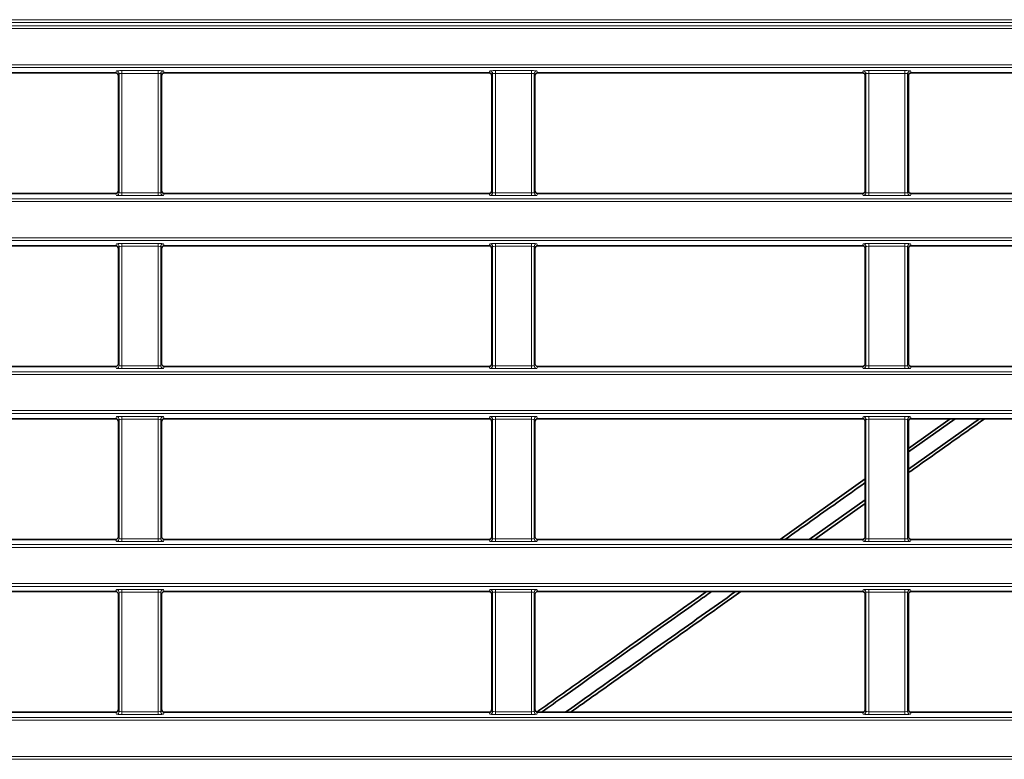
# Model space of a CAD drawing. Header units: millimetres. Extents: x 0 to 1118, y 0 to 864.
# Tile 333 of 339: x 1049 to 1066, y 504 to 517. Entities that reach past the tile are written whole.
import ezdxf

# ---------------------------------------------------------------- set-up
doc = ezdxf.new("R2010")
doc.units = ezdxf.units.MM

msp = doc.modelspace()

# ---------------------------------------------------------------- linework, layer by layer
at = {"color": 7, "linetype": 'Continuous', "lineweight": 18}
for p, q in [((945.9859, 517.4887), (1087.9096, 517.4887)), ((1087.9096, 517.4387), (945.9859, 517.4387)), ((946.9427, 517.3785), (1086.9529, 517.3785)), ((1086.9529, 517.3286), (946.9427, 517.3286)), ((946.9427, 516.6743), (1086.9529, 516.6743)), ((1086.9529, 516.6243), (946.9427, 516.6243)), ((1050.258, 516.5293), (1050.2719, 516.5642)), ((1050.3719, 516.5685), (1051.0237, 516.5685)), ((1050.3719, 516.5185), (1050.3719, 516.5685)), ((1051.0237, 516.5185), (1051.0237, 516.5685)), ((1051.1236, 516.5642), (1051.1376, 516.5293)), ((1057.008, 516.5293), (1057.0219, 516.5642)), ((1057.1219, 516.5685), (1057.7737, 516.5685)), ((1057.1219, 516.5185), (1057.1219, 516.5685)), ((1057.7737, 516.5185), (1057.7737, 516.5685)), ((1057.8736, 516.5642), (1057.8876, 516.5293)), ((1063.758, 516.5293), (1063.7719, 516.5642)), ((1063.8719, 516.5685), (1064.5237, 516.5685)), ((1063.8719, 516.5185), (1063.8719, 516.5685)), ((1064.5237, 516.5185), (1064.5237, 516.5685)), ((1064.6236, 516.5642), (1064.6376, 516.5293)), ((1050.3219, 516.5142), (1050.3079, 516.4793)), ((1050.3219, 514.3636), (1050.3219, 516.5142)), ((1051.0237, 516.5185), (1050.3719, 516.5185)), ((1050.3719, 516.5185), (1050.3719, 514.3593)), ((1051.0237, 514.3593), (1051.0237, 516.5185)), ((1051.0736, 516.5142), (1051.0736, 514.3636)), ((1051.0876, 516.4793), (1051.0736, 516.5142)), ((1057.0719, 516.5142), (1057.0579, 516.4793)), ((1057.0719, 514.3636), (1057.0719, 516.5142)), ((1057.7737, 516.5185), (1057.1219, 516.5185)), ((1057.1219, 516.5185), (1057.1219, 514.3593)), ((1057.7737, 514.3593), (1057.7737, 516.5185)), ((1057.8236, 516.5142), (1057.8236, 514.3636)), ((1057.8376, 516.4793), (1057.8236, 516.5142)), ((1063.8219, 516.5142), (1063.8079, 516.4793)), ((1063.8219, 514.3636), (1063.8219, 516.5142)), ((1064.5237, 516.5185), (1063.8719, 516.5185)), ((1063.8719, 516.5185), (1063.8719, 514.3593)), ((1064.5237, 514.3593), (1064.5237, 516.5185)), ((1064.5736, 516.5142), (1064.5736, 514.3636)), ((1064.5876, 516.4793), (1064.5736, 516.5142)), ((1050.3079, 514.3986), (1050.3219, 514.3636)), ((1051.0736, 514.3636), (1051.0876, 514.3986)), ((1057.0579, 514.3986), (1057.0719, 514.3636)), ((1057.8236, 514.3636), (1057.8376, 514.3986)), ((1063.8079, 514.3986), (1063.8219, 514.3636)), ((1064.5736, 514.3636), (1064.5876, 514.3986)), ((946.9427, 514.2535), (1086.9529, 514.2535)), ((1050.2719, 514.3137), (1050.258, 514.3486)), ((1050.3719, 514.3094), (1050.3719, 514.3593)), ((1050.3719, 514.3593), (1051.0237, 514.3593)), ((1051.0237, 514.3094), (1050.3719, 514.3094)), ((1051.0237, 514.3094), (1051.0237, 514.3593)), ((1051.1376, 514.3486), (1051.1236, 514.3137)), ((1057.0219, 514.3137), (1057.008, 514.3486)), ((1057.1219, 514.3094), (1057.1219, 514.3593)), ((1057.1219, 514.3593), (1057.7737, 514.3593)), ((1057.7737, 514.3094), (1057.1219, 514.3094)), ((1057.7737, 514.3094), (1057.7737, 514.3593)), ((1057.8876, 514.3486), (1057.8736, 514.3137)), ((1063.7719, 514.3137), (1063.758, 514.3486)), ((1063.8719, 514.3094), (1063.8719, 514.3593)), ((1063.8719, 514.3593), (1064.5237, 514.3593)), ((1064.5237, 514.3094), (1063.8719, 514.3094)), ((1064.5237, 514.3094), (1064.5237, 514.3593)), ((1064.6376, 514.3486), (1064.6236, 514.3137)), ((1086.9529, 514.2036), (946.9427, 514.2036)), ((946.9427, 513.5493), (1086.9529, 513.5493)), ((1086.9529, 513.4993), (946.9427, 513.4993)), ((1050.258, 513.4043), (1050.2719, 513.4392)), ((1050.3219, 513.3892), (1050.3079, 513.3543)), ((1050.3219, 511.2386), (1050.3219, 513.3892)), ((1050.3719, 513.4435), (1051.0237, 513.4435)), ((1050.3719, 513.4435), (1050.3719, 513.3935)), ((1051.0237, 513.3935), (1050.3719, 513.3935)), ((1050.3719, 513.3935), (1050.3719, 511.2343)), ((1051.0237, 513.4435), (1051.0237, 513.3935)), ((1051.0237, 511.2343), (1051.0237, 513.3935)), ((1051.0736, 513.3892), (1051.0736, 511.2386)), ((1051.0876, 513.3543), (1051.0736, 513.3892)), ((1051.1236, 513.4392), (1051.1376, 513.4043)), ((1057.008, 513.4043), (1057.0219, 513.4392)), ((1057.0719, 513.3892), (1057.0579, 513.3543)), ((1057.0719, 511.2386), (1057.0719, 513.3892)), ((1057.1219, 513.4435), (1057.7737, 513.4435)), ((1057.1219, 513.4435), (1057.1219, 513.3935)), ((1057.7737, 513.3935), (1057.1219, 513.3935)), ((1057.1219, 513.3935), (1057.1219, 511.2343)), ((1057.7737, 513.4435), (1057.7737, 513.3935)), ((1057.7737, 511.2343), (1057.7737, 513.3935)), ((1057.8236, 513.3892), (1057.8236, 511.2386)), ((1057.8376, 513.3543), (1057.8236, 513.3892)), ((1057.8736, 513.4392), (1057.8876, 513.4043)), ((1063.758, 513.4043), (1063.7719, 513.4392)), ((1063.8219, 513.3892), (1063.8079, 513.3543)), ((1063.8219, 511.2386), (1063.8219, 513.3892)), ((1063.8719, 513.4435), (1064.5237, 513.4435)), ((1063.8719, 513.4435), (1063.8719, 513.3935)), ((1064.5237, 513.3935), (1063.8719, 513.3935)), ((1063.8719, 513.3935), (1063.8719, 511.2343)), ((1064.5237, 513.4435), (1064.5237, 513.3935)), ((1064.5237, 511.2343), (1064.5237, 513.3935)), ((1064.5736, 513.3892), (1064.5736, 511.2386)), ((1064.5876, 513.3543), (1064.5736, 513.3892)), ((1064.6236, 513.4392), (1064.6376, 513.4043)), ((1050.2719, 511.1887), (1050.258, 511.2236)), ((1050.3079, 511.2736), (1050.3219, 511.2386)), ((1050.3719, 511.2343), (1051.0237, 511.2343)), ((1050.3719, 511.2343), (1050.3719, 511.1844)), ((1051.0237, 511.1844), (1050.3719, 511.1844)), ((1051.0237, 511.2343), (1051.0237, 511.1844)), ((1051.0736, 511.2386), (1051.0876, 511.2736)), ((1051.1376, 511.2236), (1051.1236, 511.1887)), ((1057.0219, 511.1887), (1057.008, 511.2236)), ((1057.0579, 511.2736), (1057.0719, 511.2386)), ((1057.1219, 511.2343), (1057.7737, 511.2343)), ((1057.1219, 511.2343), (1057.1219, 511.1844)), ((1057.7737, 511.1844), (1057.1219, 511.1844)), ((1057.7737, 511.2343), (1057.7737, 511.1844)), ((1057.8236, 511.2386), (1057.8376, 511.2736)), ((1057.8876, 511.2236), (1057.8736, 511.1887)), ((1063.7719, 511.1887), (1063.758, 511.2236)), ((1063.8079, 511.2736), (1063.8219, 511.2386)), ((1063.8719, 511.2343), (1064.5237, 511.2343)), ((1063.8719, 511.2343), (1063.8719, 511.1844)), ((1064.5237, 511.1844), (1063.8719, 511.1844)), ((1064.5237, 511.2343), (1064.5237, 511.1844)), ((1064.5736, 511.2386), (1064.5876, 511.2736)), ((1064.6376, 511.2236), (1064.6236, 511.1887)), ((946.9427, 511.1285), (1086.9529, 511.1285)), ((1086.9529, 511.0786), (946.9427, 511.0786)), ((946.9427, 510.4243), (1086.9529, 510.4243)), ((1086.9529, 510.3743), (946.9427, 510.3743)), ((1050.258, 510.2793), (1050.2719, 510.3142)), ((1050.3719, 510.3185), (1051.0237, 510.3185)), ((1050.3719, 510.3185), (1050.3719, 510.2685)), ((1051.0237, 510.3185), (1051.0237, 510.2685)), ((1051.1236, 510.3142), (1051.1376, 510.2793)), ((1057.008, 510.2793), (1057.0219, 510.3142)), ((1057.1219, 510.3185), (1057.7737, 510.3185)), ((1057.1219, 510.3185), (1057.1219, 510.2685)), ((1057.7737, 510.3185), (1057.7737, 510.2685)), ((1057.8736, 510.3142), (1057.8876, 510.2793)), ((1063.758, 510.2793), (1063.7719, 510.3142)), ((1063.8719, 510.3185), (1064.5237, 510.3185)), ((1063.8719, 510.3185), (1063.8719, 510.2685)), ((1064.5237, 510.3185), (1064.5237, 510.2685)), ((1064.6236, 510.3142), (1064.6376, 510.2793)), ((1050.3219, 510.2642), (1050.3079, 510.2293)), ((1050.3219, 508.1136), (1050.3219, 510.2642)), ((1051.0237, 510.2685), (1050.3719, 510.2685)), ((1050.3719, 510.2685), (1050.3719, 508.1093)), ((1051.0237, 508.1093), (1051.0237, 510.2685)), ((1051.0736, 510.2642), (1051.0736, 508.1136)), ((1051.0876, 510.2293), (1051.0736, 510.2642)), ((1057.0719, 510.2642), (1057.0579, 510.2293)), ((1057.0719, 508.1136), (1057.0719, 510.2642)), ((1057.7737, 510.2685), (1057.1219, 510.2685)), ((1057.1219, 510.2685), (1057.1219, 508.1093)), ((1057.7737, 508.1093), (1057.7737, 510.2685)), ((1057.8236, 510.2642), (1057.8236, 508.1136)), ((1057.8376, 510.2293), (1057.8236, 510.2642)), ((1063.8219, 510.2642), (1063.8079, 510.2293)), ((1063.8219, 508.1136), (1063.8219, 510.2642)), ((1064.5237, 510.2685), (1063.8719, 510.2685)), ((1063.8719, 510.2685), (1063.8719, 508.1093)), ((1064.5237, 508.1093), (1064.5237, 510.2685)), ((1064.5736, 510.2642), (1064.5736, 508.1136)), ((1064.5876, 510.2293), (1064.5736, 510.2642)), ((946.9427, 508.0035), (1086.9529, 508.0035)), ((1050.2719, 508.0637), (1050.258, 508.0986)), ((1050.3079, 508.1486), (1050.3219, 508.1136)), ((1050.3719, 508.1093), (1051.0237, 508.1093)), ((1050.3719, 508.1093), (1050.3719, 508.0594)), ((1051.0237, 508.0594), (1050.3719, 508.0594)), ((1051.0237, 508.1093), (1051.0237, 508.0594)), ((1051.0736, 508.1136), (1051.0876, 508.1486)), ((1051.1376, 508.0986), (1051.1236, 508.0637)), ((1057.0219, 508.0637), (1057.008, 508.0986)), ((1057.0579, 508.1486), (1057.0719, 508.1136)), ((1057.1219, 508.1093), (1057.7737, 508.1093)), ((1057.1219, 508.1093), (1057.1219, 508.0594)), ((1057.7737, 508.0594), (1057.1219, 508.0594)), ((1057.7737, 508.1093), (1057.7737, 508.0594)), ((1057.8236, 508.1136), (1057.8376, 508.1486)), ((1057.8876, 508.0986), (1057.8736, 508.0637)), ((1063.7719, 508.0637), (1063.758, 508.0986)), ((1063.8079, 508.1486), (1063.8219, 508.1136)), ((1063.8719, 508.1093), (1063.8719, 508.0594)), ((1063.8719, 508.1093), (1064.5237, 508.1093)), ((1064.5237, 508.0594), (1063.8719, 508.0594)), ((1064.5237, 508.1093), (1064.5237, 508.0594)), ((1064.5736, 508.1136), (1064.5876, 508.1486)), ((1064.6376, 508.0986), (1064.6236, 508.0637)), ((1086.9529, 507.9536), (946.9427, 507.9536)), ((946.9427, 507.2993), (1086.9529, 507.2993)), ((1086.9529, 507.2493), (946.9427, 507.2493)), ((1050.258, 507.1543), (1050.2719, 507.1892)), ((1050.3219, 507.1392), (1050.3079, 507.1043)), ((1050.3219, 504.9886), (1050.3219, 507.1392)), ((1050.3719, 507.1935), (1051.0237, 507.1935)), ((1050.3719, 507.1935), (1050.3719, 507.1435)), ((1051.0237, 507.1435), (1050.3719, 507.1435)), ((1050.3719, 507.1435), (1050.3719, 504.9843)), ((1051.0237, 507.1935), (1051.0237, 507.1435)), ((1051.0237, 504.9843), (1051.0237, 507.1435)), ((1051.0736, 507.1392), (1051.0736, 504.9886)), ((1051.0876, 507.1043), (1051.0736, 507.1392)), ((1051.1236, 507.1892), (1051.1376, 507.1543)), ((1057.008, 507.1543), (1057.0219, 507.1892)), ((1057.0719, 507.1392), (1057.0579, 507.1043)), ((1057.0719, 504.9886), (1057.0719, 507.1392)), ((1057.1219, 507.1935), (1057.7737, 507.1935)), ((1057.1219, 507.1935), (1057.1219, 507.1435)), ((1057.7737, 507.1435), (1057.1219, 507.1435)), ((1057.1219, 507.1435), (1057.1219, 504.9843)), ((1057.7737, 507.1935), (1057.7737, 507.1435)), ((1057.7737, 504.9843), (1057.7737, 507.1435)), ((1057.8236, 507.1392), (1057.8236, 504.9886)), ((1057.8376, 507.1043), (1057.8236, 507.1392)), ((1057.8736, 507.1892), (1057.8876, 507.1543)), ((1063.758, 507.1543), (1063.7719, 507.1892)), ((1063.8219, 507.1392), (1063.8079, 507.1043)), ((1063.8219, 504.9886), (1063.8219, 507.1392)), ((1063.8719, 507.1935), (1064.5237, 507.1935)), ((1063.8719, 507.1935), (1063.8719, 507.1435)), ((1064.5237, 507.1435), (1063.8719, 507.1435)), ((1063.8719, 507.1435), (1063.8719, 504.9843)), ((1064.5237, 507.1935), (1064.5237, 507.1435)), ((1064.5237, 504.9843), (1064.5237, 507.1435)), ((1064.5736, 507.1392), (1064.5736, 504.9886)), ((1064.5876, 507.1043), (1064.5736, 507.1392)), ((1064.6236, 507.1892), (1064.6376, 507.1543)), ((1050.2719, 504.9387), (1050.258, 504.9736)), ((1050.3079, 505.0236), (1050.3219, 504.9886)), ((1050.3719, 504.9843), (1051.0237, 504.9843)), ((1050.3719, 504.9843), (1050.3719, 504.9344)), ((1051.0237, 504.9843), (1051.0237, 504.9344)), ((1051.0736, 504.9886), (1051.0876, 505.0236)), ((1051.1376, 504.9736), (1051.1236, 504.9387)), ((1057.0219, 504.9387), (1057.008, 504.9736)), ((1057.0579, 505.0236), (1057.0719, 504.9886)), ((1057.1219, 504.9843), (1057.7737, 504.9843)), ((1057.1219, 504.9843), (1057.1219, 504.9344)), ((1057.7737, 504.9843), (1057.7737, 504.9344)), ((1057.8236, 504.9886), (1057.8376, 505.0236)), ((1057.8876, 504.9736), (1057.8736, 504.9387)), ((1063.7719, 504.9387), (1063.758, 504.9736)), ((1063.8079, 505.0236), (1063.8219, 504.9886)), ((1063.8719, 504.9843), (1064.5237, 504.9843)), ((1063.8719, 504.9843), (1063.8719, 504.9344)), ((1064.5237, 504.9843), (1064.5237, 504.9344)), ((1064.5736, 504.9886), (1064.5876, 505.0236)), ((1064.6376, 504.9736), (1064.6236, 504.9387)), ((946.9427, 504.8785), (1086.9529, 504.8785)), ((1086.9529, 504.8286), (946.9427, 504.8286)), ((1051.0237, 504.9344), (1050.3719, 504.9344)), ((1057.7737, 504.9344), (1057.1219, 504.9344)), ((1064.5237, 504.9344), (1063.8719, 504.9344)), ((946.9427, 504.1743), (1086.9529, 504.1743)), ((1086.9529, 504.1243), (946.9427, 504.1243))]:
    msp.add_line(p, q, dxfattribs=at)
at = {"color": 7, "linetype": 'Continuous', "lineweight": 35}
for p, q in [((1050.258, 516.5293), (1044.3876, 516.5293)), ((1057.008, 516.5293), (1051.1376, 516.5293)), ((1063.758, 516.5293), (1057.8876, 516.5293)), ((1070.508, 516.5293), (1064.6376, 516.5293)), ((1050.3079, 516.4793), (1050.3079, 514.3986)), ((1051.0876, 514.3986), (1051.0876, 516.4793)), ((1057.0579, 516.4793), (1057.0579, 514.3986)), ((1057.8376, 514.3986), (1057.8376, 516.4793)), ((1063.8079, 516.4793), (1063.8079, 514.3986)), ((1064.5876, 514.3986), (1064.5876, 516.4793)), ((1044.3876, 514.3486), (1050.258, 514.3486)), ((1051.1376, 514.3486), (1057.008, 514.3486)), ((1057.8876, 514.3486), (1063.758, 514.3486)), ((1064.6376, 514.3486), (1070.508, 514.3486)), ((1044.3876, 513.4043), (1050.258, 513.4043)), ((1050.3079, 513.3543), (1050.3079, 511.2736)), ((1051.0876, 511.2736), (1051.0876, 513.3543)), ((1051.1376, 513.4043), (1057.008, 513.4043)), ((1057.0579, 513.3543), (1057.0579, 511.2736)), ((1057.8376, 511.2736), (1057.8376, 513.3543)), ((1057.8876, 513.4043), (1063.758, 513.4043)), ((1063.8079, 513.3543), (1063.8079, 511.2736)), ((1064.5876, 511.2736), (1064.5876, 513.3543)), ((1064.6376, 513.4043), (1070.508, 513.4043)), ((1044.3876, 511.2236), (1050.258, 511.2236)), ((1051.1376, 511.2236), (1057.008, 511.2236)), ((1057.8876, 511.2236), (1063.758, 511.2236)), ((1064.6376, 511.2236), (1070.508, 511.2236)), ((1044.3876, 510.2793), (1050.258, 510.2793)), ((1050.3079, 510.2293), (1050.3079, 508.1486)), ((1051.0876, 508.1486), (1051.0876, 510.2293)), ((1051.1376, 510.2793), (1057.008, 510.2793)), ((1057.0579, 510.2293), (1057.0579, 508.1486)), ((1057.8376, 508.1486), (1057.8376, 510.2293)), ((1057.8876, 510.2793), (1063.758, 510.2793)), ((1063.8079, 510.2293), (1063.8079, 508.1486)), ((1065.8756, 510.2793), (1064.5876, 509.3669)), ((1064.5876, 509.6772), (1065.4365, 510.2793)), ((1065.3445, 510.2793), (1064.5876, 509.7431)), ((1064.5876, 508.1486), (1064.5876, 510.2293)), ((1064.6376, 510.2793), (1070.508, 510.2793)), ((1063.8079, 509.1904), (1062.268, 508.0986)), ((1063.8079, 508.8145), (1062.7975, 508.0986)), ((1063.8079, 508.7486), (1062.8908, 508.0986)), ((1044.3876, 508.0986), (1050.258, 508.0986)), ((1051.1376, 508.0986), (1057.008, 508.0986)), ((1057.8876, 508.0986), (1063.758, 508.0986)), ((1064.6376, 508.0986), (1070.508, 508.0986)), ((1044.3876, 507.1543), (1050.258, 507.1543)), ((1050.3079, 507.1043), (1050.3079, 505.0236)), ((1051.0876, 505.0236), (1051.0876, 507.1043)), ((1051.1376, 507.1543), (1057.008, 507.1543)), ((1057.0579, 507.1043), (1057.0579, 505.0236)), ((1057.8376, 505.0236), (1057.8376, 507.1043)), ((1057.8876, 507.1543), (1063.758, 507.1543)), ((1063.8079, 507.1043), (1063.8079, 505.0236)), ((1064.5876, 505.0236), (1064.5876, 507.1043)), ((1064.6376, 507.1543), (1070.508, 507.1543)), ((1044.3876, 504.9736), (1050.258, 504.9736)), ((1051.1376, 504.9736), (1057.008, 504.9736)), ((1057.8876, 504.9736), (1063.758, 504.9736)), ((1064.6376, 504.9736), (1070.508, 504.9736))]:
    msp.add_line(p, q, dxfattribs=at)
at = {"color": 7, "linetype": 'Continuous', "lineweight": 18}
for centre, start, end in [((1050.2719, 516.5142), 0.07399, 89.97184), ((1051.1237, 516.5142), 90.02816, 179.92601), ((1057.0219, 516.5142), 0.07399, 89.97184), ((1057.8737, 516.5142), 90.02816, 179.92601), ((1063.7719, 516.5142), 0.07399, 89.97184), ((1064.6237, 516.5142), 90.02816, 179.92601), ((1050.2719, 514.3637), 270.02816, 359.92601), ((1051.1237, 514.3637), 180.07399, 269.97184), ((1057.0219, 514.3637), 270.02816, 359.92601), ((1057.8737, 514.3637), 180.07399, 269.97184), ((1063.7719, 514.3637), 270.02816, 359.92601), ((1064.6237, 514.3637), 180.07399, 269.97184), ((1050.2719, 513.3892), 0.07399, 89.97184), ((1051.1237, 513.3892), 90.02816, 179.92601), ((1057.0219, 513.3892), 0.07399, 89.97184), ((1057.8737, 513.3892), 90.02816, 179.92601), ((1063.7719, 513.3892), 0.07399, 89.97184), ((1064.6237, 513.3892), 90.02816, 179.92601), ((1050.2719, 511.2387), 270.02816, 359.92601), ((1051.1237, 511.2387), 180.07399, 269.97184), ((1057.0219, 511.2387), 270.02816, 359.92601), ((1057.8737, 511.2387), 180.07399, 269.97184), ((1063.7719, 511.2387), 270.02816, 359.92601), ((1064.6237, 511.2387), 180.07399, 269.97184), ((1050.2719, 510.2642), 0.07399, 89.97184), ((1051.1237, 510.2642), 90.02816, 179.92601), ((1057.0219, 510.2642), 0.07399, 89.97184), ((1057.8737, 510.2642), 90.02816, 179.92601), ((1063.7719, 510.2642), 0.07399, 89.97184), ((1064.6237, 510.2642), 90.02816, 179.92601), ((1050.2719, 508.1137), 270.02816, 359.92601), ((1051.1237, 508.1137), 180.07399, 269.97184), ((1057.0219, 508.1137), 270.02816, 359.92601), ((1057.8737, 508.1137), 180.07399, 269.97184), ((1063.7719, 508.1137), 270.02816, 359.92601), ((1064.6237, 508.1137), 180.07399, 269.97184), ((1050.2719, 507.1392), 0.07399, 89.97184), ((1051.1237, 507.1392), 90.02816, 179.92601), ((1057.0219, 507.1392), 0.07399, 89.97184), ((1057.8737, 507.1392), 90.02816, 179.92601), ((1063.7719, 507.1392), 0.07399, 89.97184), ((1064.6237, 507.1392), 90.02816, 179.92601), ((1050.2719, 504.9887), 270.02816, 359.92601), ((1051.1237, 504.9887), 180.07399, 269.97184), ((1057.0219, 504.9887), 270.02816, 359.92601), ((1057.8737, 504.9887), 180.07399, 269.97184), ((1063.7719, 504.9887), 270.02816, 359.92601), ((1064.6237, 504.9887), 180.07399, 269.97184)]:
    msp.add_arc(centre, 0.05, start, end, dxfattribs=at)
at = {"color": 7, "linetype": 'Continuous', "lineweight": 35}
for centre, major_axis, start_param, end_param in [((1050.2579, 516.4792), (-0.0186, -0.0465), 1.9514996, 3.5215347), ((1051.1376, 516.4792), (0.0186, -0.0465), 2.7616506, 4.3316857), ((1057.0079, 516.4792), (-0.0186, -0.0465), 1.9514996, 3.5215347), ((1057.8876, 516.4792), (0.0186, -0.0465), 2.7616506, 4.3316857), ((1063.7579, 516.4792), (-0.0186, -0.0465), 1.9514996, 3.5215347), ((1064.6376, 516.4792), (0.0186, -0.0465), 2.7616506, 4.3316857), ((1050.2579, 514.3986), (-0.0186, 0.0465), 2.7616506, 4.3316857), ((1051.1376, 514.3986), (-0.0186, -0.0465), 5.0930923, 6.6631273), ((1057.0079, 514.3986), (-0.0186, 0.0465), 2.7616506, 4.3316857), ((1057.8876, 514.3986), (-0.0186, -0.0465), 5.0930923, 6.6631273), ((1063.7579, 514.3986), (-0.0186, 0.0465), 2.7616506, 4.3316857), ((1064.6376, 514.3986), (-0.0186, -0.0465), 5.0930923, 6.6631273), ((1050.2579, 513.3542), (-0.0186, -0.0465), 1.9514996, 3.5215347), ((1051.1376, 513.3542), (-0.0186, 0.0465), 5.9032433, 7.4732784), ((1057.0079, 513.3542), (-0.0186, -0.0465), 1.9514996, 3.5215347), ((1057.8876, 513.3542), (-0.0186, 0.0465), 5.9032433, 7.4732784), ((1063.7579, 513.3542), (-0.0186, -0.0465), 1.9514996, 3.5215347), ((1064.6376, 513.3542), (-0.0186, 0.0465), 5.9032433, 7.4732784), ((1050.2579, 511.2736), (-0.0186, 0.0465), 2.7616506, 4.3316857), ((1051.1376, 511.2736), (-0.0186, -0.0465), 5.0930923, 6.6631273), ((1057.0079, 511.2736), (-0.0186, 0.0465), 2.7616506, 4.3316857), ((1057.8876, 511.2736), (-0.0186, -0.0465), 5.0930923, 6.6631273), ((1063.7579, 511.2736), (-0.0186, 0.0465), 2.7616506, 4.3316857), ((1064.6376, 511.2736), (-0.0186, -0.0465), 5.0930923, 6.6631273), ((1050.2579, 510.2292), (-0.0186, -0.0465), 1.9514996, 3.5215347), ((1051.1376, 510.2292), (-0.0186, 0.0465), 5.9032433, 7.4732784), ((1057.0079, 510.2292), (-0.0186, -0.0465), 1.9514996, 3.5215347), ((1057.8876, 510.2292), (-0.0186, 0.0465), 5.9032433, 7.4732784), ((1063.7579, 510.2292), (-0.0186, -0.0465), 1.9514996, 3.5215347), ((1064.6376, 510.2292), (-0.0186, 0.0465), 5.9032433, 7.4732784), ((1050.2579, 508.1486), (-0.0186, 0.0465), 2.7616506, 4.3316857), ((1051.1376, 508.1486), (-0.0186, -0.0465), 5.0930923, 6.6631273), ((1057.0079, 508.1486), (-0.0186, 0.0465), 2.7616506, 4.3316857), ((1057.8876, 508.1486), (-0.0186, -0.0465), 5.0930923, 6.6631273), ((1063.7579, 508.1486), (-0.0186, 0.0465), 2.7616506, 4.3316857), ((1064.6376, 508.1486), (-0.0186, -0.0465), 5.0930923, 6.6631273), ((1050.2579, 507.1042), (-0.0186, -0.0465), 1.9514996, 3.5215347), ((1051.1376, 507.1042), (-0.0186, 0.0465), 5.9032433, 7.4732784), ((1057.0079, 507.1042), (-0.0186, -0.0465), 1.9514996, 3.5215347), ((1057.8876, 507.1042), (-0.0186, 0.0465), 5.9032433, 7.4732784), ((1063.7579, 507.1042), (-0.0186, -0.0465), 1.9514996, 3.5215347), ((1064.6376, 507.1042), (-0.0186, 0.0465), 5.9032433, 7.4732784), ((1050.2579, 505.0236), (-0.0186, 0.0465), 2.7616506, 4.3316857), ((1051.1376, 505.0236), (-0.0186, -0.0465), 5.0930923, 6.6631273), ((1057.0079, 505.0236), (-0.0186, 0.0465), 2.7616506, 4.3316857), ((1057.8876, 505.0236), (-0.0186, -0.0465), 5.0930923, 6.6631273), ((1063.7579, 505.0236), (-0.0186, 0.0465), 2.7616506, 4.3316857), ((1064.6376, 505.0236), (-0.0186, -0.0465), 5.0930923, 6.6631273)]:
    msp.add_ellipse(centre, major_axis=major_axis, ratio=0.9988964, start_param=start_param, end_param=end_param, dxfattribs=at)
at = {"color": 7, "linetype": 'Continuous', "lineweight": 18}
for centre, major_axis, ratio, start_param, end_param in [((1050.3719, 516.5641), (0.1, 0), 0.0436609, 1.5707963, 3.1241394), ((1051.0237, 516.5641), (0.1, 0), 0.0436609, 0.0174533, 1.5707963), ((1057.1219, 516.5641), (0.1, 0), 0.0436609, 1.5707963, 3.1241394), ((1057.7737, 516.5641), (0.1, 0), 0.0436609, 0.0174533, 1.5707963), ((1063.8719, 516.5641), (0.1, 0), 0.0436609, 1.5707963, 3.1241394), ((1064.5237, 516.5641), (0.1, 0), 0.0436609, 0.0174533, 1.5707963), ((1050.3719, 516.5142), (0.05, 0), 0.0873219, 1.5707963, 3.1241394), ((1051.0237, 516.5142), (0.05, 0), 0.0873219, 0.0174533, 1.5707963), ((1057.1219, 516.5142), (0.05, 0), 0.0873219, 1.5707963, 3.1241394), ((1057.7737, 516.5142), (0.05, 0), 0.0873219, 0.0174533, 1.5707963), ((1063.8719, 516.5142), (0.05, 0), 0.0873219, 1.5707963, 3.1241394), ((1064.5237, 516.5142), (0.05, 0), 0.0873219, 0.0174533, 1.5707963), ((1050.3719, 514.3137), (0.1, 0), 0.0436609, 3.1590459, 4.712389), ((1050.3719, 514.3637), (0.05, 0), 0.0873219, 3.1590459, 4.712389), ((1051.0237, 514.3637), (0.05, 0), 0.0873219, 4.712389, 6.265732), ((1051.0237, 514.3137), (0.1, 0), 0.0436609, 4.712389, 6.265732), ((1057.1219, 514.3137), (0.1, 0), 0.0436609, 3.1590459, 4.712389), ((1057.1219, 514.3637), (0.05, 0), 0.0873219, 3.1590459, 4.712389), ((1057.7737, 514.3637), (0.05, 0), 0.0873219, 4.712389, 6.265732), ((1057.7737, 514.3137), (0.1, 0), 0.0436609, 4.712389, 6.265732), ((1063.8719, 514.3137), (0.1, 0), 0.0436609, 3.1590459, 4.712389), ((1063.8719, 514.3637), (0.05, 0), 0.0873219, 3.1590459, 4.712389), ((1064.5237, 514.3637), (0.05, 0), 0.0873219, 4.712389, 6.265732), ((1064.5237, 514.3137), (0.1, 0), 0.0436609, 4.712389, 6.265732), ((1050.3719, 513.4391), (0.1, 0), 0.0436609, 1.5707963, 3.1241394), ((1050.3719, 513.3892), (0.05, 0), 0.0873219, 1.5707963, 3.1241394), ((1051.0237, 513.4391), (0.1, 0), 0.0436609, 0.0174533, 1.5707963), ((1051.0237, 513.3892), (0.05, 0), 0.0873219, 0.0174533, 1.5707963), ((1057.1219, 513.4391), (0.1, 0), 0.0436609, 1.5707963, 3.1241394), ((1057.1219, 513.3892), (0.05, 0), 0.0873219, 1.5707963, 3.1241394), ((1057.7737, 513.4391), (0.1, 0), 0.0436609, 0.0174533, 1.5707963), ((1057.7737, 513.3892), (0.05, 0), 0.0873219, 0.0174533, 1.5707963), ((1063.8719, 513.4391), (0.1, 0), 0.0436609, 1.5707963, 3.1241394), ((1063.8719, 513.3892), (0.05, 0), 0.0873219, 1.5707963, 3.1241394), ((1064.5237, 513.4391), (0.1, 0), 0.0436609, 0.0174533, 1.5707963), ((1064.5237, 513.3892), (0.05, 0), 0.0873219, 0.0174533, 1.5707963), ((1050.3719, 511.1887), (0.1, 0), 0.0436609, 3.1590459, 4.712389), ((1050.3719, 511.2387), (0.05, 0), 0.0873219, 3.1590459, 4.712389), ((1051.0237, 511.2387), (0.05, 0), 0.0873219, 4.712389, 6.265732), ((1051.0237, 511.1887), (0.1, 0), 0.0436609, 4.712389, 6.265732), ((1057.1219, 511.1887), (0.1, 0), 0.0436609, 3.1590459, 4.712389), ((1057.1219, 511.2387), (0.05, 0), 0.0873219, 3.1590459, 4.712389), ((1057.7737, 511.2387), (0.05, 0), 0.0873219, 4.712389, 6.265732), ((1057.7737, 511.1887), (0.1, 0), 0.0436609, 4.712389, 6.265732), ((1063.8719, 511.1887), (0.1, 0), 0.0436609, 3.1590459, 4.712389), ((1063.8719, 511.2387), (0.05, 0), 0.0873219, 3.1590459, 4.712389), ((1064.5237, 511.2387), (0.05, 0), 0.0873219, 4.712389, 6.265732), ((1064.5237, 511.1887), (0.1, 0), 0.0436609, 4.712389, 6.265732), ((1050.3719, 510.3141), (0.1, 0), 0.0436609, 1.5707963, 3.1241394), ((1051.0237, 510.3141), (0.1, 0), 0.0436609, 0.0174533, 1.5707963), ((1057.1219, 510.3141), (0.1, 0), 0.0436609, 1.5707963, 3.1241394), ((1057.7737, 510.3141), (0.1, 0), 0.0436609, 0.0174533, 1.5707963), ((1063.8719, 510.3141), (0.1, 0), 0.0436609, 1.5707963, 3.1241394), ((1064.5237, 510.3141), (0.1, 0), 0.0436609, 0.0174533, 1.5707963), ((1050.3719, 510.2642), (0.05, 0), 0.0873219, 1.5707963, 3.1241394), ((1051.0237, 510.2642), (0.05, 0), 0.0873219, 0.0174533, 1.5707963), ((1057.1219, 510.2642), (0.05, 0), 0.0873219, 1.5707963, 3.1241394), ((1057.7737, 510.2642), (0.05, 0), 0.0873219, 0.0174533, 1.5707963), ((1063.8719, 510.2642), (0.05, 0), 0.0873219, 1.5707963, 3.1241394), ((1064.5237, 510.2642), (0.05, 0), 0.0873219, 0.0174533, 1.5707963), ((1050.3719, 508.0637), (0.1, 0), 0.0436609, 3.1590459, 4.712389), ((1050.3719, 508.1137), (0.05, 0), 0.0873219, 3.1590459, 4.712389), ((1051.0237, 508.1137), (0.05, 0), 0.0873219, 4.712389, 6.265732), ((1051.0237, 508.0637), (0.1, 0), 0.0436609, 4.712389, 6.265732), ((1057.1219, 508.0637), (0.1, 0), 0.0436609, 3.1590459, 4.712389), ((1057.1219, 508.1137), (0.05, 0), 0.0873219, 3.1590459, 4.712389), ((1057.7737, 508.1137), (0.05, 0), 0.0873219, 4.712389, 6.265732), ((1057.7737, 508.0637), (0.1, 0), 0.0436609, 4.712389, 6.265732), ((1063.8719, 508.0637), (0.1, 0), 0.0436609, 3.1590459, 4.712389), ((1063.8719, 508.1137), (0.05, 0), 0.0873219, 3.1590459, 4.712389), ((1064.5237, 508.1137), (0.05, 0), 0.0873219, 4.712389, 6.265732), ((1064.5237, 508.0637), (0.1, 0), 0.0436609, 4.712389, 6.265732), ((1050.3719, 507.1891), (0.1, 0), 0.0436609, 1.5707963, 3.1241394), ((1050.3719, 507.1392), (0.05, 0), 0.0873219, 1.5707963, 3.1241394), ((1051.0237, 507.1891), (0.1, 0), 0.0436609, 0.0174533, 1.5707963), ((1051.0237, 507.1392), (0.05, 0), 0.0873219, 0.0174533, 1.5707963), ((1057.1219, 507.1891), (0.1, 0), 0.0436609, 1.5707963, 3.1241394), ((1057.1219, 507.1392), (0.05, 0), 0.0873219, 1.5707963, 3.1241394), ((1057.7737, 507.1891), (0.1, 0), 0.0436609, 0.0174533, 1.5707963), ((1057.7737, 507.1392), (0.05, 0), 0.0873219, 0.0174533, 1.5707963), ((1063.8719, 507.1891), (0.1, 0), 0.0436609, 1.5707963, 3.1241394), ((1063.8719, 507.1392), (0.05, 0), 0.0873219, 1.5707963, 3.1241394), ((1064.5237, 507.1891), (0.1, 0), 0.0436609, 0.0174533, 1.5707963), ((1064.5237, 507.1392), (0.05, 0), 0.0873219, 0.0174533, 1.5707963), ((1050.3719, 504.9887), (0.05, 0), 0.0873219, 3.1590459, 4.712389), ((1051.0237, 504.9887), (0.05, 0), 0.0873219, 4.712389, 6.265732), ((1057.1219, 504.9887), (0.05, 0), 0.0873219, 3.1590459, 4.712389), ((1057.7737, 504.9887), (0.05, 0), 0.0873219, 4.712389, 6.265732), ((1063.8719, 504.9887), (0.05, 0), 0.0873219, 3.1590459, 4.712389), ((1064.5237, 504.9887), (0.05, 0), 0.0873219, 4.712389, 6.265732), ((1050.3719, 504.9387), (0.1, 0), 0.0436609, 3.1590459, 4.712389), ((1051.0237, 504.9387), (0.1, 0), 0.0436609, 4.712389, 6.265732), ((1057.1219, 504.9387), (0.1, 0), 0.0436609, 3.1590459, 4.712389), ((1057.7737, 504.9387), (0.1, 0), 0.0436609, 4.712389, 6.265732), ((1063.8719, 504.9387), (0.1, 0), 0.0436609, 3.1590459, 4.712389), ((1064.5237, 504.9387), (0.1, 0), 0.0436609, 4.712389, 6.265732)]:
    msp.add_ellipse(centre, major_axis=major_axis, ratio=ratio, start_param=start_param, end_param=end_param, dxfattribs=at)
at = {"color": 7, "linetype": 'Continuous', "lineweight": 35}
for points, knots in [([(1065.9667, 510.2793), (1065.5347, 509.9727), (1065.0719, 509.6444), (1064.6179, 509.3226), (1064.5876, 509.3011)], [0, 0, 0, 0, 0.9334257, 1, 1, 1, 1]), ([(1062.3619, 508.0986), (1062.6706, 508.3175), (1063.1432, 508.6526), (1063.6368, 509.0027), (1063.8079, 509.1241)], [0, 0, 0, 0, 0.65310842, 1, 1, 1, 1]), ([(1060.9368, 507.1543), (1060.1984, 506.6304), (1059.1666, 505.8985), (1058.158, 505.1817), (1057.8713, 504.9779)], [0, 0, 0, 0, 0.7157203, 1, 1, 1, 1]), ([(1057.9549, 504.9736), (1058.0949, 505.0729), (1058.9987, 505.7136), (1060.0297, 506.4446), (1060.944, 507.093), (1061.0304, 507.1543)], [0, 0, 0, 0, 0.1424195, 0.9190246, 1, 1, 1, 1]), ([(1061.4648, 507.1543), (1061.0504, 506.8607), (1059.9987, 506.1154), (1058.9955, 505.4044), (1058.3876, 504.9736)], [0, 0, 0, 0, 0.3939632, 1, 1, 1, 1]), ([(1061.5582, 507.1543), (1060.6789, 506.5314), (1059.6435, 505.798), (1058.6304, 505.0815), (1058.4778, 504.9736)], [0, 0, 0, 0, 0.8493381, 1, 1, 1, 1])]:
    msp.add_open_spline(points, degree=3, knots=knots, dxfattribs=at)

doc.saveas('drawing.dxf')
